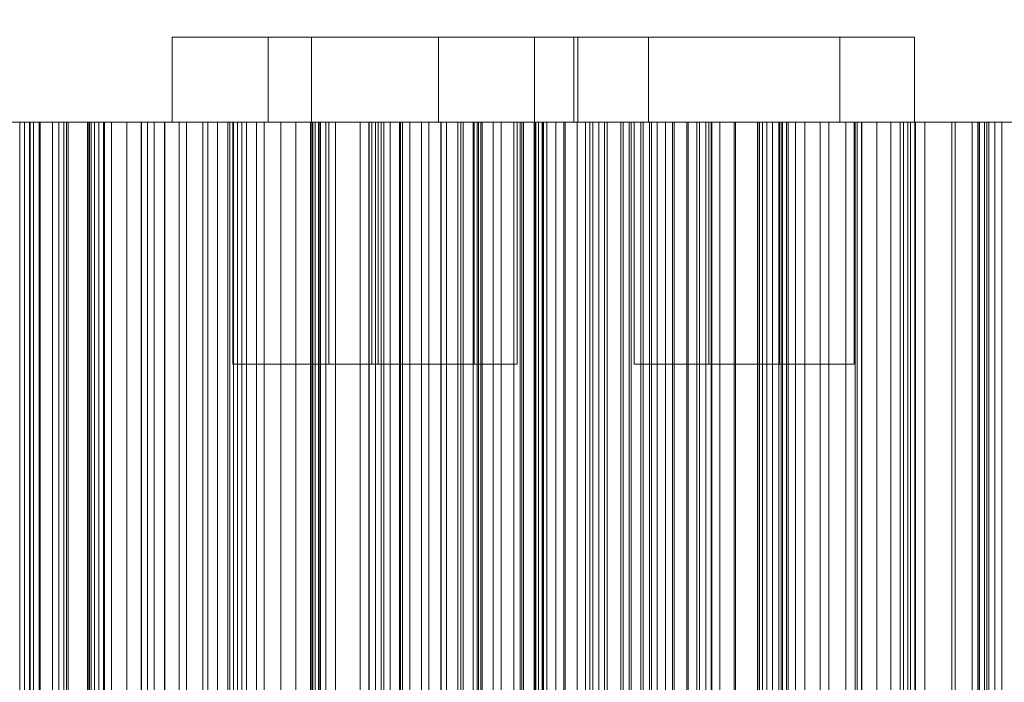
# Model space of a CAD drawing. Header units: millimetres. Extents: x -3490 to 61924, y -72580 to 6847.
# Tile 631 of 656: x 25058 to 25221, y -17343 to -17233. Entities that reach past the tile are written whole.
import ezdxf

# ---------------------------------------------------------------- set-up
doc = ezdxf.new("R2010")
doc.units = ezdxf.units.MM
doc.layers.add('COTAS_P', color=1, linetype='Continuous', lineweight=0)
doc.layers.add('superior_briquetadora', color=7, linetype='Continuous', lineweight=0)
doc.dimstyles.new('R19_100', dxfattribs={"dimtxt": 250, "dimasz": 150, "dimexe": 150, "dimexo": 80, "dimgap": 100, "dimtad": 1, "dimtih": 1, "dimtoh": 1, "dimdsep": 46, "dimcen": 0.09, "dimadec": 0, "dimazin": 0, "dimtfac": 1, "dimtdec": 4, "dimtofl": 0, "dimtmove": 0, "dimatfit": 3, "dimfxl": 1, "dimtolj": 1, "dimtzin": 0, "dimarcsym": 0})

# ---------------------------------------------------------------- blocks, each defined once
blk = doc.blocks.new('DIM_R29_37')
at = {"layer": 'COTAS_P'}
for p, q in [((24250.07, -17080), (24400.07, -17035)), ((26750.07, -17080), (26600.07, -17035)), ((24250.07, -17980), (24250.07, -17080)), ((24250.07, -17080), (26750.07, -17080)), ((24250.07, -17080), (24400.07, -17125)), ((26750.07, -17080), (26600.07, -17125)), ((26750.07, -17980), (26750.07, -17080))]:
    blk.add_line(p, q, dxfattribs=at)
blk.add_text('2500 P', height=250, dxfattribs=at).set_placement((25500.07, -16980))

msp = doc.modelspace()

# ---------------------------------------------------------------- linework, layer by layer
at = {"layer": 'superior_briquetadora'}
for p, q in [((25083.269, -17236), (25085.913, -17236)), ((25083.269, -17236), (25083.269, -17250)), ((25084.976, -17236), (25083.269, -17236)), ((25090.698, -17236), (25084.976, -17236)), ((25085.913, -17236), (25092.386, -17236)), ((25099.3, -17236), (25090.698, -17236)), ((25092.386, -17236), (25101.405, -17236)), ((25099.114, -17236), (25101.759, -17236)), ((25099.114, -17236), (25099.114, -17250)), ((25100.822, -17236), (25099.114, -17236)), ((25109.079, -17236), (25099.3, -17236)), ((25106.543, -17236), (25100.822, -17236)), ((25101.405, -17236), (25111.184, -17236)), ((25101.759, -17236), (25108.231, -17236)), ((25106.229, -17236), (25108.873, -17236)), ((25106.229, -17236), (25106.229, -17250)), ((25107.937, -17236), (25106.229, -17236)), ((25115.146, -17236), (25106.543, -17236)), ((25113.658, -17236), (25107.937, -17236)), ((25108.231, -17236), (25117.251, -17236)), ((25108.873, -17236), (25115.346, -17236)), ((25118.098, -17236), (25109.079, -17236)), ((25111.184, -17236), (25119.786, -17236)), ((25122.26, -17236), (25113.658, -17236)), ((25124.925, -17236), (25115.146, -17236)), ((25115.346, -17236), (25124.365, -17236)), ((25117.251, -17236), (25127.03, -17236)), ((25124.571, -17236), (25118.098, -17236)), ((25119.786, -17236), (25125.508, -17236)), ((25132.04, -17236), (25122.26, -17236)), ((25124.365, -17236), (25134.144, -17236)), ((25127.216, -17236), (25124.571, -17236)), ((25133.944, -17236), (25124.925, -17236)), ((25125.508, -17236), (25127.216, -17236)), ((25127.03, -17236), (25135.632, -17236)), ((25127.216, -17236), (25127.216, -17250)), ((25141.059, -17236), (25132.04, -17236)), ((25140.417, -17236), (25133.944, -17236)), ((25134.144, -17236), (25142.747, -17236)), ((25135.632, -17236), (25141.353, -17236)), ((25143.061, -17236), (25140.417, -17236)), ((25147.532, -17236), (25141.059, -17236)), ((25141.353, -17236), (25143.061, -17236)), ((25142.747, -17236), (25148.468, -17236)), ((25143.061, -17236), (25143.061, -17250)), ((25150.176, -17236), (25147.532, -17236)), ((25148.468, -17236), (25150.176, -17236)), ((25149.52, -17236), (25152.164, -17236)), ((25149.52, -17236), (25149.52, -17250)), ((25151.227, -17236), (25149.52, -17236)), ((25150.176, -17236), (25150.176, -17250)), ((25156.949, -17236), (25151.227, -17236)), ((25152.164, -17236), (25158.637, -17236)), ((25165.551, -17236), (25156.949, -17236)), ((25158.637, -17236), (25167.656, -17236)), ((25161.843, -17236), (25164.487, -17236)), ((25161.843, -17236), (25161.843, -17250)), ((25163.551, -17236), (25161.843, -17236)), ((25169.272, -17236), (25163.551, -17236)), ((25164.487, -17236), (25170.96, -17236)), ((25175.33, -17236), (25165.551, -17236)), ((25167.656, -17236), (25177.435, -17236)), ((25177.874, -17236), (25169.272, -17236)), ((25170.96, -17236), (25179.979, -17236)), ((25184.349, -17236), (25175.33, -17236)), ((25177.435, -17236), (25186.037, -17236)), ((25187.654, -17236), (25177.874, -17236)), ((25179.979, -17236), (25189.758, -17236)), ((25190.822, -17236), (25184.349, -17236)), ((25186.037, -17236), (25191.759, -17236)), ((25196.673, -17236), (25187.654, -17236)), ((25189.758, -17236), (25198.361, -17236)), ((25193.467, -17236), (25190.822, -17236)), ((25191.759, -17236), (25193.467, -17236)), ((25193.467, -17236), (25193.467, -17250)), ((25203.145, -17236), (25196.673, -17236)), ((25198.361, -17236), (25204.082, -17236)), ((25205.79, -17236), (25203.145, -17236)), ((25204.082, -17236), (25205.79, -17236)), ((25205.79, -17236), (25205.79, -17250)), ((25051.998, -17250), (25066.07, -17250)), ((25065.363, -17250), (25052.476, -17250)), ((25059.794, -17250), (25053.85, -17250)), ((25056.556, -17250), (25060.372, -17250)), ((25058.1, -17250), (25057.415, -17250)), ((25057.525, -17250), (25063.523, -17250)), ((25057.818, -17250), (25061.288, -17250)), ((25058.871, -17250), (25058.1, -17250)), ((25058.1, -17450), (25058.1, -17250)), ((25059.729, -17250), (25058.871, -17250)), ((25058.871, -17450), (25058.871, -17250)), ((25061.443, -17250), (25059.729, -17250)), ((25059.729, -17450), (25059.729, -17250)), ((25065.824, -17250), (25059.794, -17250)), ((25059.794, -17450), (25059.794, -17250)), ((25060.372, -17250), (25061.443, -17250)), ((25060.372, -17450), (25060.372, -17250)), ((25061.288, -17250), (25061.288, -17450)), ((25061.288, -17250), (25064.546, -17250)), ((25061.443, -17450), (25061.443, -17250)), ((25063.523, -17250), (25069.605, -17250)), ((25063.523, -17450), (25063.523, -17250)), ((25064.546, -17250), (25064.546, -17450)), ((25064.546, -17250), (25073.232, -17250)), ((25079.171, -17250), (25065.363, -17250)), ((25065.363, -17450), (25065.363, -17250)), ((25071.938, -17250), (25065.824, -17250)), ((25065.824, -17450), (25065.824, -17250)), ((25066.07, -17250), (25080.26, -17250)), ((25066.07, -17450), (25066.07, -17250)), ((25069.256, -17250), (25069.256, -17450)), ((25069.484, -17250), (25069.256, -17250)), ((25069.256, -17250), (25078.171, -17250)), ((25069.484, -17250), (25069.484, -17450)), ((25069.872, -17250), (25069.484, -17250)), ((25069.605, -17250), (25075.769, -17250)), ((25069.605, -17450), (25069.605, -17250)), ((25069.872, -17250), (25069.872, -17450)), ((25070.427, -17250), (25069.872, -17250)), ((25070.427, -17250), (25070.427, -17450)), ((25071.161, -17250), (25070.427, -17250)), ((25071.161, -17250), (25071.161, -17450)), ((25072.087, -17250), (25071.161, -17250)), ((25078.132, -17250), (25071.938, -17250)), ((25071.938, -17450), (25071.938, -17250)), ((25072.087, -17250), (25072.087, -17450)), ((25073.232, -17250), (25072.087, -17250)), ((25073.232, -17250), (25073.232, -17450)), ((25075.769, -17250), (25082.011, -17250)), ((25075.769, -17450), (25075.769, -17250)), ((25084.403, -17250), (25078.132, -17250)), ((25078.132, -17450), (25078.132, -17250)), ((25078.171, -17250), (25078.171, -17450)), ((25078.171, -17250), (25081.976, -17250)), ((25093.37, -17250), (25079.171, -17250)), ((25079.171, -17450), (25079.171, -17250)), ((25080.26, -17250), (25094.025, -17250)), ((25080.26, -17450), (25080.26, -17250)), ((25081.976, -17250), (25081.976, -17450)), ((25081.976, -17250), (25085.627, -17250)), ((25082.011, -17250), (25088.329, -17250)), ((25082.011, -17450), (25082.011, -17250)), ((25083.269, -17250), (25085.913, -17250)), ((25084.976, -17250), (25083.269, -17250)), ((25090.749, -17250), (25084.403, -17250)), ((25084.403, -17450), (25084.403, -17250)), ((25090.698, -17250), (25084.976, -17250)), ((25085.627, -17250), (25085.627, -17450)), ((25085.627, -17250), (25089.114, -17250)), ((25085.913, -17250), (25092.386, -17250)), ((25088.329, -17250), (25094.72, -17250)), ((25088.329, -17450), (25088.329, -17250)), ((25089.114, -17250), (25089.114, -17450)), ((25089.114, -17250), (25092.425, -17250)), ((25099.3, -17250), (25090.698, -17250)), ((25097.167, -17250), (25090.749, -17250)), ((25090.749, -17450), (25090.749, -17250)), ((25092.386, -17250), (25101.405, -17250)), ((25092.425, -17250), (25092.425, -17450)), ((25092.425, -17250), (25095.541, -17250)), ((25092.757, -17480), (25092.757, -17250)), ((25093.727, -17250), (25092.757, -17250)), ((25092.757, -17250), (25094.26, -17250)), ((25093.257, -17250), (25094.699, -17250)), ((25093.257, -17250), (25093.257, -17290)), ((25094.188, -17250), (25093.257, -17250)), ((25107.415, -17250), (25093.37, -17250)), ((25093.37, -17450), (25093.37, -17250)), ((25096.978, -17250), (25093.727, -17250)), ((25094.025, -17250), (25106.834, -17250)), ((25094.025, -17450), (25094.025, -17250)), ((25097.309, -17250), (25094.188, -17250)), ((25094.26, -17250), (25097.937, -17250)), ((25094.699, -17250), (25098.23, -17250)), ((25094.72, -17250), (25101.182, -17250)), ((25094.72, -17450), (25094.72, -17250)), ((25095.541, -17250), (25095.541, -17450)), ((25095.541, -17250), (25098.436, -17250)), ((25101.866, -17250), (25096.978, -17250)), ((25103.655, -17250), (25097.167, -17250)), ((25097.167, -17450), (25097.167, -17250)), ((25102.001, -17250), (25097.309, -17250)), ((25097.937, -17250), (25103.062, -17250)), ((25098.23, -17250), (25103.149, -17250)), ((25098.436, -17250), (25098.436, -17450)), ((25098.436, -17250), (25107.535, -17250)), ((25099.114, -17250), (25101.759, -17250)), ((25100.822, -17250), (25099.114, -17250)), ((25109.079, -17250), (25099.3, -17250)), ((25106.543, -17250), (25100.822, -17250)), ((25101.182, -17250), (25107.71, -17250)), ((25101.182, -17450), (25101.182, -17250)), ((25101.405, -17250), (25111.184, -17250)), ((25101.759, -17250), (25108.231, -17250)), ((25107.422, -17250), (25101.866, -17250)), ((25107.335, -17250), (25102.001, -17250)), ((25103.062, -17250), (25108.618, -17250)), ((25103.149, -17250), (25108.483, -17250)), ((25110.208, -17250), (25103.655, -17250)), ((25103.655, -17450), (25103.655, -17250)), ((25106.086, -17250), (25106.086, -17450)), ((25106.151, -17250), (25106.086, -17250)), ((25106.086, -17250), (25106.194, -17250)), ((25106.151, -17250), (25106.151, -17450)), ((25106.402, -17250), (25106.151, -17250)), ((25106.194, -17250), (25106.194, -17450)), ((25106.194, -17250), (25106.468, -17250)), ((25106.229, -17250), (25108.873, -17250)), ((25107.937, -17250), (25106.229, -17250)), ((25106.402, -17250), (25106.402, -17450)), ((25106.855, -17250), (25106.402, -17250)), ((25106.468, -17250), (25106.468, -17450)), ((25106.468, -17250), (25115.753, -17250)), ((25115.146, -17250), (25106.543, -17250)), ((25106.834, -17250), (25118.195, -17250)), ((25106.834, -17450), (25106.834, -17250)), ((25106.855, -17250), (25106.855, -17450)), ((25107.535, -17250), (25106.855, -17250)), ((25112.255, -17250), (25107.335, -17250)), ((25120.766, -17250), (25107.415, -17250)), ((25107.415, -17450), (25107.415, -17250)), ((25112.547, -17250), (25107.422, -17250)), ((25107.535, -17250), (25107.535, -17450)), ((25107.71, -17250), (25114.303, -17250)), ((25107.71, -17450), (25107.71, -17250)), ((25113.658, -17250), (25107.937, -17250)), ((25108.231, -17250), (25117.251, -17250)), ((25108.483, -17250), (25113.175, -17250)), ((25108.603, -17480), (25108.603, -17250)), ((25109.573, -17250), (25108.603, -17250)), ((25108.603, -17250), (25110.105, -17250)), ((25108.618, -17250), (25113.506, -17250)), ((25108.873, -17250), (25115.346, -17250)), ((25118.098, -17250), (25109.079, -17250)), ((25109.102, -17250), (25110.545, -17250)), ((25109.102, -17250), (25109.102, -17290)), ((25110.034, -17250), (25109.102, -17250)), ((25112.824, -17250), (25109.573, -17250)), ((25113.154, -17250), (25110.034, -17250)), ((25110.105, -17250), (25113.783, -17250)), ((25116.825, -17250), (25110.208, -17250)), ((25110.208, -17450), (25110.208, -17250)), ((25110.545, -17250), (25114.075, -17250)), ((25111.184, -17250), (25119.786, -17250)), ((25115.785, -17250), (25112.255, -17250)), ((25116.225, -17250), (25112.547, -17250)), ((25117.712, -17250), (25112.824, -17250)), ((25117.847, -17250), (25113.154, -17250)), ((25113.175, -17250), (25116.296, -17250)), ((25113.506, -17250), (25116.757, -17250)), ((25122.26, -17250), (25113.658, -17250)), ((25113.783, -17250), (25118.907, -17250)), ((25114.075, -17250), (25118.995, -17250)), ((25114.303, -17250), (25120.957, -17250)), ((25114.303, -17450), (25114.303, -17250)), ((25124.925, -17250), (25115.146, -17250)), ((25115.346, -17250), (25124.365, -17250)), ((25115.718, -17480), (25115.718, -17250)), ((25116.688, -17250), (25115.718, -17250)), ((25115.718, -17250), (25117.22, -17250)), ((25115.753, -17250), (25115.753, -17450)), ((25115.753, -17250), (25119.205, -17250)), ((25117.228, -17250), (25115.785, -17250)), ((25116.217, -17250), (25117.659, -17250)), ((25116.217, -17250), (25116.217, -17290)), ((25117.148, -17250), (25116.217, -17250)), ((25117.727, -17250), (25116.225, -17250)), ((25116.296, -17250), (25117.228, -17250)), ((25119.939, -17250), (25116.688, -17250)), ((25116.757, -17250), (25117.727, -17250)), ((25130.383, -17250), (25116.825, -17250)), ((25116.825, -17450), (25116.825, -17250)), ((25120.269, -17250), (25117.148, -17250)), ((25117.22, -17250), (25120.898, -17250)), ((25117.228, -17250), (25117.228, -17290)), ((25117.251, -17250), (25127.03, -17250)), ((25117.659, -17250), (25121.19, -17250)), ((25123.268, -17250), (25117.712, -17250)), ((25117.727, -17480), (25117.727, -17250)), ((25123.181, -17250), (25117.847, -17250)), ((25124.571, -17250), (25118.098, -17250)), ((25118.195, -17250), (25121.277, -17250)), ((25118.195, -17450), (25118.195, -17250)), ((25118.907, -17250), (25124.464, -17250)), ((25118.995, -17250), (25124.329, -17250)), ((25119.205, -17250), (25119.205, -17450)), ((25119.205, -17250), (25122.495, -17250)), ((25119.786, -17250), (25125.508, -17250)), ((25124.826, -17250), (25119.939, -17250)), ((25124.961, -17250), (25120.269, -17250)), ((25132.91, -17250), (25120.766, -17250)), ((25120.766, -17450), (25120.766, -17250)), ((25120.898, -17250), (25126.022, -17250)), ((25120.957, -17250), (25127.67, -17250)), ((25120.957, -17450), (25120.957, -17250)), ((25121.19, -17250), (25126.109, -17250)), ((25121.277, -17250), (25124.417, -17250)), ((25121.277, -17450), (25121.277, -17250)), ((25132.04, -17250), (25122.26, -17250)), ((25122.495, -17250), (25122.495, -17450)), ((25122.495, -17250), (25125.615, -17250)), ((25128.1, -17250), (25123.181, -17250)), ((25128.392, -17250), (25123.268, -17250)), ((25124.329, -17250), (25129.021, -17250)), ((25124.365, -17250), (25134.144, -17250)), ((25124.417, -17250), (25127.614, -17250)), ((25124.417, -17450), (25124.417, -17250)), ((25124.464, -17250), (25129.351, -17250)), ((25127.216, -17250), (25124.571, -17250)), ((25130.383, -17250), (25124.826, -17250)), ((25133.944, -17250), (25124.925, -17250)), ((25130.295, -17250), (25124.961, -17250)), ((25125.508, -17250), (25127.216, -17250)), ((25125.615, -17250), (25125.615, -17450)), ((25125.615, -17250), (25128.55, -17250)), ((25126.022, -17250), (25131.579, -17250)), ((25126.109, -17250), (25131.444, -17250)), ((25127.03, -17250), (25135.632, -17250)), ((25127.614, -17250), (25130.866, -17250)), ((25127.614, -17450), (25127.614, -17250)), ((25127.67, -17250), (25134.437, -17250)), ((25127.67, -17450), (25127.67, -17250)), ((25131.631, -17250), (25128.1, -17250)), ((25132.07, -17250), (25128.392, -17250)), ((25128.55, -17250), (25128.55, -17450)), ((25128.55, -17250), (25131.283, -17250)), ((25129.021, -17250), (25132.142, -17250)), ((25129.351, -17250), (25132.602, -17250)), ((25135.215, -17250), (25130.295, -17250)), ((25135.507, -17250), (25130.383, -17250)), ((25144.513, -17250), (25130.383, -17250)), ((25130.383, -17450), (25130.383, -17250)), ((25130.866, -17250), (25134.173, -17250)), ((25130.866, -17450), (25130.866, -17250)), ((25131.283, -17250), (25131.283, -17450)), ((25131.283, -17250), (25133.786, -17250)), ((25131.444, -17250), (25136.136, -17250)), ((25131.579, -17250), (25136.466, -17250)), ((25133.073, -17250), (25131.631, -17250)), ((25141.059, -17250), (25132.04, -17250)), ((25133.573, -17250), (25132.07, -17250)), ((25132.142, -17250), (25133.073, -17250)), ((25132.602, -17250), (25133.573, -17250)), ((25136.249, -17250), (25132.91, -17250)), ((25132.91, -17450), (25132.91, -17250)), ((25133.073, -17250), (25133.073, -17290)), ((25133.573, -17480), (25133.573, -17250)), ((25133.786, -17250), (25133.786, -17450)), ((25133.786, -17250), (25143.211, -17250)), ((25140.417, -17250), (25133.944, -17250)), ((25134.144, -17250), (25142.747, -17250)), ((25134.173, -17250), (25137.531, -17250)), ((25134.173, -17450), (25134.173, -17250)), ((25134.437, -17250), (25141.257, -17250)), ((25134.437, -17450), (25134.437, -17250)), ((25138.746, -17250), (25135.215, -17250)), ((25139.185, -17250), (25135.507, -17250)), ((25135.632, -17250), (25141.353, -17250)), ((25136.136, -17250), (25139.257, -17250)), ((25139.639, -17250), (25136.249, -17250)), ((25136.249, -17450), (25136.249, -17250)), ((25136.466, -17250), (25139.717, -17250)), ((25137.531, -17250), (25140.94, -17250)), ((25137.531, -17450), (25137.531, -17250)), ((25140.188, -17250), (25138.746, -17250)), ((25140.687, -17250), (25139.185, -17250)), ((25139.257, -17250), (25140.188, -17250)), ((25143.079, -17250), (25139.639, -17250)), ((25139.639, -17450), (25139.639, -17250)), ((25139.717, -17250), (25140.687, -17250)), ((25140.188, -17250), (25140.188, -17290)), ((25143.061, -17250), (25140.417, -17250)), ((25140.687, -17480), (25140.687, -17250)), ((25140.94, -17250), (25144.399, -17250)), ((25140.94, -17450), (25140.94, -17250)), ((25147.532, -17250), (25141.059, -17250)), ((25141.257, -17250), (25148.126, -17250)), ((25141.257, -17450), (25141.257, -17250)), ((25141.353, -17250), (25143.061, -17250)), ((25142.747, -17250), (25148.468, -17250)), ((25143.002, -17250), (25143.002, -17450)), ((25143.211, -17250), (25143.002, -17250)), ((25143.002, -17250), (25143.028, -17250)), ((25143.028, -17250), (25143.028, -17450)), ((25143.028, -17250), (25143.261, -17250)), ((25146.567, -17250), (25143.079, -17250)), ((25143.079, -17450), (25143.079, -17250)), ((25143.211, -17250), (25143.211, -17450)), ((25143.261, -17250), (25143.261, -17450)), ((25143.261, -17250), (25143.686, -17250)), ((25143.686, -17250), (25143.686, -17450)), ((25143.686, -17250), (25144.289, -17250)), ((25144.289, -17250), (25144.289, -17450)), ((25144.289, -17250), (25145.062, -17250)), ((25144.399, -17250), (25147.905, -17250)), ((25144.399, -17450), (25144.399, -17250)), ((25158.67, -17250), (25144.513, -17250)), ((25144.513, -17450), (25144.513, -17250)), ((25145.062, -17250), (25145.062, -17450)), ((25145.062, -17250), (25154.628, -17250)), ((25150.102, -17250), (25146.567, -17250)), ((25146.567, -17450), (25146.567, -17250)), ((25150.176, -17250), (25147.532, -17250)), ((25147.905, -17250), (25151.457, -17250)), ((25147.905, -17450), (25147.905, -17250)), ((25148.126, -17250), (25162.037, -17250)), ((25148.126, -17450), (25148.126, -17250)), ((25148.468, -17250), (25150.176, -17250)), ((25149.52, -17250), (25152.164, -17250)), ((25151.227, -17250), (25149.52, -17250)), ((25153.682, -17250), (25150.102, -17250)), ((25150.102, -17450), (25150.102, -17250)), ((25156.949, -17250), (25151.227, -17250)), ((25151.457, -17250), (25155.054, -17250)), ((25151.457, -17450), (25151.457, -17250)), ((25152.164, -17250), (25158.637, -17250)), ((25152.186, -17250), (25152.186, -17480)), ((25153.128, -17250), (25152.186, -17250)), ((25152.186, -17250), (25155.004, -17250)), ((25152.685, -17250), (25155.489, -17250)), ((25152.685, -17250), (25152.685, -17800)), ((25153.623, -17250), (25152.685, -17250)), ((25157.796, -17250), (25153.128, -17250)), ((25158.267, -17250), (25153.623, -17250)), ((25157.306, -17250), (25153.682, -17250)), ((25153.682, -17450), (25153.682, -17250)), ((25154.628, -17250), (25154.628, -17450)), ((25154.628, -17250), (25157.694, -17250)), ((25155.004, -17250), (25161.477, -17250)), ((25155.054, -17250), (25158.694, -17250)), ((25155.054, -17450), (25155.054, -17250)), ((25155.489, -17250), (25161.929, -17250)), ((25165.551, -17250), (25156.949, -17250)), ((25160.971, -17250), (25157.306, -17250)), ((25157.306, -17450), (25157.306, -17250)), ((25157.694, -17250), (25157.694, -17450)), ((25157.694, -17250), (25160.592, -17250)), ((25166.01, -17250), (25157.796, -17250)), ((25166.439, -17250), (25158.267, -17250)), ((25158.637, -17250), (25167.656, -17250)), ((25172.311, -17250), (25158.67, -17250)), ((25158.67, -17450), (25158.67, -17250)), ((25158.694, -17250), (25162.375, -17250)), ((25158.694, -17450), (25158.694, -17250)), ((25159.008, -17480), (25159.008, -17250)), ((25159.979, -17250), (25159.008, -17250)), ((25159.008, -17250), (25160.511, -17250)), ((25159.508, -17250), (25160.95, -17250)), ((25159.508, -17250), (25159.508, -17290)), ((25160.439, -17250), (25159.508, -17250)), ((25163.229, -17250), (25159.979, -17250)), ((25163.56, -17250), (25160.439, -17250)), ((25160.511, -17250), (25164.189, -17250)), ((25160.592, -17250), (25160.592, -17450)), ((25160.592, -17250), (25163.314, -17250)), ((25160.95, -17250), (25164.481, -17250)), ((25164.677, -17250), (25160.971, -17250)), ((25160.971, -17450), (25160.971, -17250)), ((25161.477, -17250), (25171.353, -17250)), ((25161.843, -17250), (25164.487, -17250)), ((25163.551, -17250), (25161.843, -17250)), ((25161.929, -17250), (25171.755, -17250)), ((25162.037, -17250), (25176.249, -17250)), ((25162.037, -17450), (25162.037, -17250)), ((25162.375, -17250), (25166.095, -17250)), ((25162.375, -17450), (25162.375, -17250)), ((25168.117, -17250), (25163.229, -17250)), ((25163.314, -17250), (25163.314, -17450)), ((25163.314, -17250), (25165.846, -17250)), ((25169.272, -17250), (25163.551, -17250)), ((25168.252, -17250), (25163.56, -17250)), ((25164.189, -17250), (25169.313, -17250)), ((25164.481, -17250), (25169.4, -17250)), ((25164.487, -17250), (25170.96, -17250)), ((25168.421, -17250), (25164.677, -17250)), ((25164.677, -17450), (25164.677, -17250)), ((25175.33, -17250), (25165.551, -17250)), ((25165.846, -17250), (25165.846, -17450)), ((25165.846, -17250), (25168.169, -17250)), ((25177.454, -17250), (25166.01, -17250)), ((25166.095, -17250), (25169.854, -17250)), ((25166.095, -17450), (25166.095, -17250)), ((25177.825, -17250), (25166.439, -17250)), ((25167.656, -17250), (25177.435, -17250)), ((25173.673, -17250), (25168.117, -17250)), ((25168.169, -17250), (25168.169, -17450)), ((25168.169, -17250), (25170.256, -17250)), ((25173.586, -17250), (25168.252, -17250)), ((25172.203, -17250), (25168.421, -17250)), ((25168.421, -17450), (25168.421, -17250)), ((25177.874, -17250), (25169.272, -17250)), ((25169.313, -17250), (25174.869, -17250)), ((25169.4, -17250), (25174.734, -17250)), ((25169.854, -17250), (25173.649, -17250)), ((25169.854, -17450), (25169.854, -17250)), ((25170.256, -17250), (25170.256, -17450)), ((25170.256, -17250), (25179.916, -17250)), ((25170.96, -17250), (25179.979, -17250)), ((25171.331, -17480), (25171.331, -17250)), ((25172.302, -17250), (25171.331, -17250)), ((25171.331, -17250), (25172.834, -17250)), ((25171.353, -17250), (25184.255, -17250)), ((25171.755, -17250), (25184.59, -17250)), ((25171.831, -17250), (25173.273, -17250)), ((25171.831, -17250), (25171.831, -17290)), ((25172.762, -17250), (25171.831, -17250)), ((25176.019, -17250), (25172.203, -17250)), ((25172.203, -17450), (25172.203, -17250)), ((25175.553, -17250), (25172.302, -17250)), ((25184.911, -17250), (25172.311, -17250)), ((25172.311, -17450), (25172.311, -17250)), ((25175.883, -17250), (25172.762, -17250)), ((25172.834, -17250), (25176.512, -17250)), ((25173.273, -17250), (25176.804, -17250)), ((25178.506, -17250), (25173.586, -17250)), ((25173.649, -17250), (25186.115, -17250)), ((25173.649, -17450), (25173.649, -17250)), ((25178.798, -17250), (25173.673, -17250)), ((25174.734, -17250), (25179.426, -17250)), ((25174.869, -17250), (25179.757, -17250)), ((25184.349, -17250), (25175.33, -17250)), ((25180.44, -17250), (25175.553, -17250)), ((25180.575, -17250), (25175.883, -17250)), ((25179.869, -17250), (25176.019, -17250)), ((25176.019, -17450), (25176.019, -17250)), ((25176.249, -17250), (25190.215, -17250)), ((25176.249, -17450), (25176.249, -17250)), ((25176.512, -17250), (25181.636, -17250)), ((25176.804, -17250), (25181.723, -17250)), ((25177.435, -17250), (25186.037, -17250)), ((25191.689, -17250), (25177.454, -17250)), ((25191.987, -17250), (25177.825, -17250)), ((25187.654, -17250), (25177.874, -17250)), ((25182.036, -17250), (25178.506, -17250)), ((25182.476, -17250), (25178.798, -17250)), ((25179.426, -17250), (25182.547, -17250)), ((25179.757, -17250), (25183.008, -17250)), ((25183.75, -17250), (25179.869, -17250)), ((25179.869, -17450), (25179.869, -17250)), ((25179.916, -17250), (25179.916, -17450)), ((25179.916, -17250), (25180.18, -17250)), ((25179.979, -17250), (25189.758, -17250)), ((25180.18, -17250), (25180.18, -17450)), ((25180.18, -17250), (25180.684, -17250)), ((25185.997, -17250), (25180.44, -17250)), ((25185.909, -17250), (25180.575, -17250)), ((25180.684, -17250), (25180.684, -17450)), ((25180.684, -17250), (25181.4, -17250)), ((25181.4, -17250), (25181.4, -17450)), ((25181.4, -17250), (25182.311, -17250)), ((25181.636, -17250), (25187.193, -17250)), ((25181.723, -17250), (25187.058, -17250)), ((25183.479, -17250), (25182.036, -17250)), ((25182.311, -17250), (25182.311, -17450)), ((25182.311, -17250), (25183.403, -17250)), ((25183.978, -17250), (25182.476, -17250)), ((25182.547, -17250), (25183.479, -17250)), ((25183.008, -17250), (25183.978, -17250)), ((25183.403, -17250), (25183.403, -17450)), ((25183.403, -17250), (25184.668, -17250)), ((25183.479, -17250), (25183.479, -17290)), ((25187.662, -17250), (25183.75, -17250)), ((25183.75, -17450), (25183.75, -17250)), ((25183.978, -17480), (25183.978, -17250)), ((25184.255, -17250), (25199.685, -17250)), ((25190.822, -17250), (25184.349, -17250)), ((25184.59, -17250), (25199.942, -17250)), ((25184.668, -17250), (25184.668, -17450)), ((25184.668, -17250), (25194.423, -17250)), ((25195.987, -17250), (25184.911, -17250)), ((25184.911, -17450), (25184.911, -17250)), ((25190.829, -17250), (25185.909, -17250)), ((25191.121, -17250), (25185.997, -17250)), ((25186.037, -17250), (25191.759, -17250)), ((25186.115, -17250), (25197.011, -17250)), ((25186.115, -17450), (25186.115, -17250)), ((25187.058, -17250), (25191.75, -17250)), ((25187.193, -17250), (25192.08, -17250)), ((25196.673, -17250), (25187.654, -17250)), ((25191.601, -17250), (25187.662, -17250)), ((25187.662, -17450), (25187.662, -17250)), ((25189.758, -17250), (25198.361, -17250)), ((25190.215, -17250), (25203.4, -17250)), ((25190.215, -17450), (25190.215, -17250)), ((25193.467, -17250), (25190.822, -17250)), ((25194.36, -17250), (25190.829, -17250)), ((25194.799, -17250), (25191.121, -17250)), ((25204.677, -17250), (25191.601, -17250)), ((25191.601, -17450), (25191.601, -17250)), ((25208.167, -17250), (25191.689, -17250)), ((25191.75, -17250), (25194.871, -17250)), ((25191.759, -17250), (25193.467, -17250)), ((25208.381, -17250), (25191.987, -17250)), ((25192.08, -17250), (25195.331, -17250)), ((25195.802, -17250), (25194.36, -17250)), ((25194.423, -17250), (25194.423, -17450)), ((25194.423, -17250), (25197.072, -17250)), ((25196.301, -17250), (25194.799, -17250)), ((25194.871, -17250), (25195.802, -17250)), ((25195.331, -17250), (25196.301, -17250)), ((25195.802, -17250), (25195.802, -17290)), ((25205.113, -17250), (25195.987, -17250)), ((25195.987, -17450), (25195.987, -17250)), ((25196.301, -17480), (25196.301, -17250)), ((25203.145, -17250), (25196.673, -17250)), ((25197.011, -17250), (25205.917, -17250)), ((25197.011, -17450), (25197.011, -17250)), ((25197.072, -17250), (25197.072, -17450)), ((25197.072, -17250), (25199.551, -17250)), ((25198.361, -17250), (25204.082, -17250)), ((25199.551, -17250), (25199.551, -17450)), ((25199.551, -17250), (25201.848, -17250)), ((25199.685, -17250), (25217.052, -17250)), ((25199.942, -17250), (25217.221, -17250)), ((25201.848, -17250), (25201.848, -17450)), ((25201.848, -17250), (25203.952, -17250)), ((25205.79, -17250), (25203.145, -17250)), ((25203.4, -17250), (25215.295, -17250)), ((25203.4, -17450), (25203.4, -17250)), ((25203.952, -17250), (25203.952, -17450)), ((25203.952, -17250), (25205.844, -17250)), ((25204.082, -17250), (25205.79, -17250)), ((25216.415, -17250), (25204.677, -17250)), ((25204.677, -17450), (25204.677, -17250)), ((25211.937, -17250), (25205.113, -17250)), ((25205.113, -17450), (25205.113, -17250)), ((25205.844, -17250), (25205.844, -17450)), ((25205.844, -17250), (25207.494, -17250)), ((25205.917, -17250), (25212.492, -17250)), ((25205.917, -17450), (25205.917, -17250)), ((25207.494, -17250), (25207.494, -17450)), ((25207.494, -17250), (25217.296, -17250)), ((25226.255, -17250), (25208.167, -17250)), ((25226.377, -17250), (25208.381, -17250)), ((25216.199, -17250), (25211.937, -17250)), ((25211.937, -17450), (25211.937, -17250)), ((25212.492, -17250), (25216.481, -17250)), ((25212.492, -17450), (25212.492, -17250)), ((25215.295, -17250), (25225.445, -17250)), ((25215.295, -17450), (25215.295, -17250)), ((25217.733, -17250), (25216.199, -17250)), ((25216.199, -17450), (25216.199, -17250)), ((25226.364, -17250), (25216.415, -17250)), ((25216.415, -17450), (25216.415, -17250)), ((25216.481, -17250), (25217.733, -17250)), ((25216.481, -17450), (25216.481, -17250)), ((25217.052, -17250), (25235.688, -17250)), ((25217.221, -17250), (25235.761, -17250)), ((25217.296, -17250), (25217.296, -17450)), ((25217.296, -17250), (25218.031, -17250)), ((25217.733, -17450), (25217.733, -17250)), ((25218.031, -17250), (25218.031, -17450)), ((25218.031, -17250), (25219.008, -17250)), ((25219.008, -17250), (25219.008, -17450)), ((25219.008, -17250), (25220.2, -17250)), ((25220.2, -17250), (25220.2, -17450)), ((25220.2, -17250), (25221.588, -17250)), ((25093.257, -17290), (25094.699, -17290)), ((25094.188, -17290), (25093.257, -17290)), ((25097.309, -17290), (25094.188, -17290)), ((25094.699, -17290), (25098.23, -17290)), ((25102.001, -17290), (25097.309, -17290)), ((25098.23, -17290), (25103.149, -17290)), ((25107.335, -17290), (25102.001, -17290)), ((25103.149, -17290), (25108.483, -17290)), ((25112.255, -17290), (25107.335, -17290)), ((25108.483, -17290), (25113.175, -17290)), ((25109.102, -17290), (25110.545, -17290)), ((25110.034, -17290), (25109.102, -17290)), ((25113.154, -17290), (25110.034, -17290)), ((25110.545, -17290), (25114.075, -17290)), ((25115.785, -17290), (25112.255, -17290)), ((25117.847, -17290), (25113.154, -17290)), ((25113.175, -17290), (25116.296, -17290)), ((25114.075, -17290), (25118.995, -17290)), ((25117.228, -17290), (25115.785, -17290)), ((25116.217, -17290), (25117.659, -17290)), ((25117.148, -17290), (25116.217, -17290)), ((25116.296, -17290), (25117.228, -17290)), ((25120.269, -17290), (25117.148, -17290)), ((25117.659, -17290), (25121.19, -17290)), ((25123.181, -17290), (25117.847, -17290)), ((25118.995, -17290), (25124.329, -17290)), ((25124.961, -17290), (25120.269, -17290)), ((25121.19, -17290), (25126.109, -17290)), ((25128.1, -17290), (25123.181, -17290)), ((25124.329, -17290), (25129.021, -17290)), ((25130.295, -17290), (25124.961, -17290)), ((25126.109, -17290), (25131.444, -17290)), ((25131.631, -17290), (25128.1, -17290)), ((25129.021, -17290), (25132.142, -17290)), ((25135.215, -17290), (25130.295, -17290)), ((25131.444, -17290), (25136.136, -17290)), ((25133.073, -17290), (25131.631, -17290)), ((25132.142, -17290), (25133.073, -17290)), ((25138.746, -17290), (25135.215, -17290)), ((25136.136, -17290), (25139.257, -17290)), ((25140.188, -17290), (25138.746, -17290)), ((25139.257, -17290), (25140.188, -17290)), ((25159.508, -17290), (25160.95, -17290)), ((25160.439, -17290), (25159.508, -17290)), ((25163.56, -17290), (25160.439, -17290)), ((25160.95, -17290), (25164.481, -17290)), ((25168.252, -17290), (25163.56, -17290)), ((25164.481, -17290), (25169.4, -17290)), ((25173.586, -17290), (25168.252, -17290)), ((25169.4, -17290), (25174.734, -17290)), ((25171.831, -17290), (25173.273, -17290)), ((25172.762, -17290), (25171.831, -17290)), ((25175.883, -17290), (25172.762, -17290)), ((25173.273, -17290), (25176.804, -17290)), ((25178.506, -17290), (25173.586, -17290)), ((25174.734, -17290), (25179.426, -17290)), ((25180.575, -17290), (25175.883, -17290)), ((25176.804, -17290), (25181.723, -17290)), ((25182.036, -17290), (25178.506, -17290)), ((25179.426, -17290), (25182.547, -17290)), ((25185.909, -17290), (25180.575, -17290)), ((25181.723, -17290), (25187.058, -17290)), ((25183.479, -17290), (25182.036, -17290)), ((25182.547, -17290), (25183.479, -17290)), ((25190.829, -17290), (25185.909, -17290)), ((25187.058, -17290), (25191.75, -17290)), ((25194.36, -17290), (25190.829, -17290)), ((25191.75, -17290), (25194.871, -17290)), ((25195.802, -17290), (25194.36, -17290)), ((25194.871, -17290), (25195.802, -17290))]:
    msp.add_line(p, q, dxfattribs=at)

# ---------------------------------------------------------------- dimensions: what is measured, and where the dimension line sits
at = {"layer": 'COTAS_P'}
dim = msp.add_aligned_dim(p1=(24250.067, -17980), p2=(26750.067, -17980), distance=900, text='<> P', dimstyle='R19_100', dxfattribs=at)
dim.commit()
dim.dimension.update_dxf_attribs({"geometry": 'DIM_R29_37', "text_midpoint": (25500.067, -17080)})

doc.saveas('drawing.dxf')
